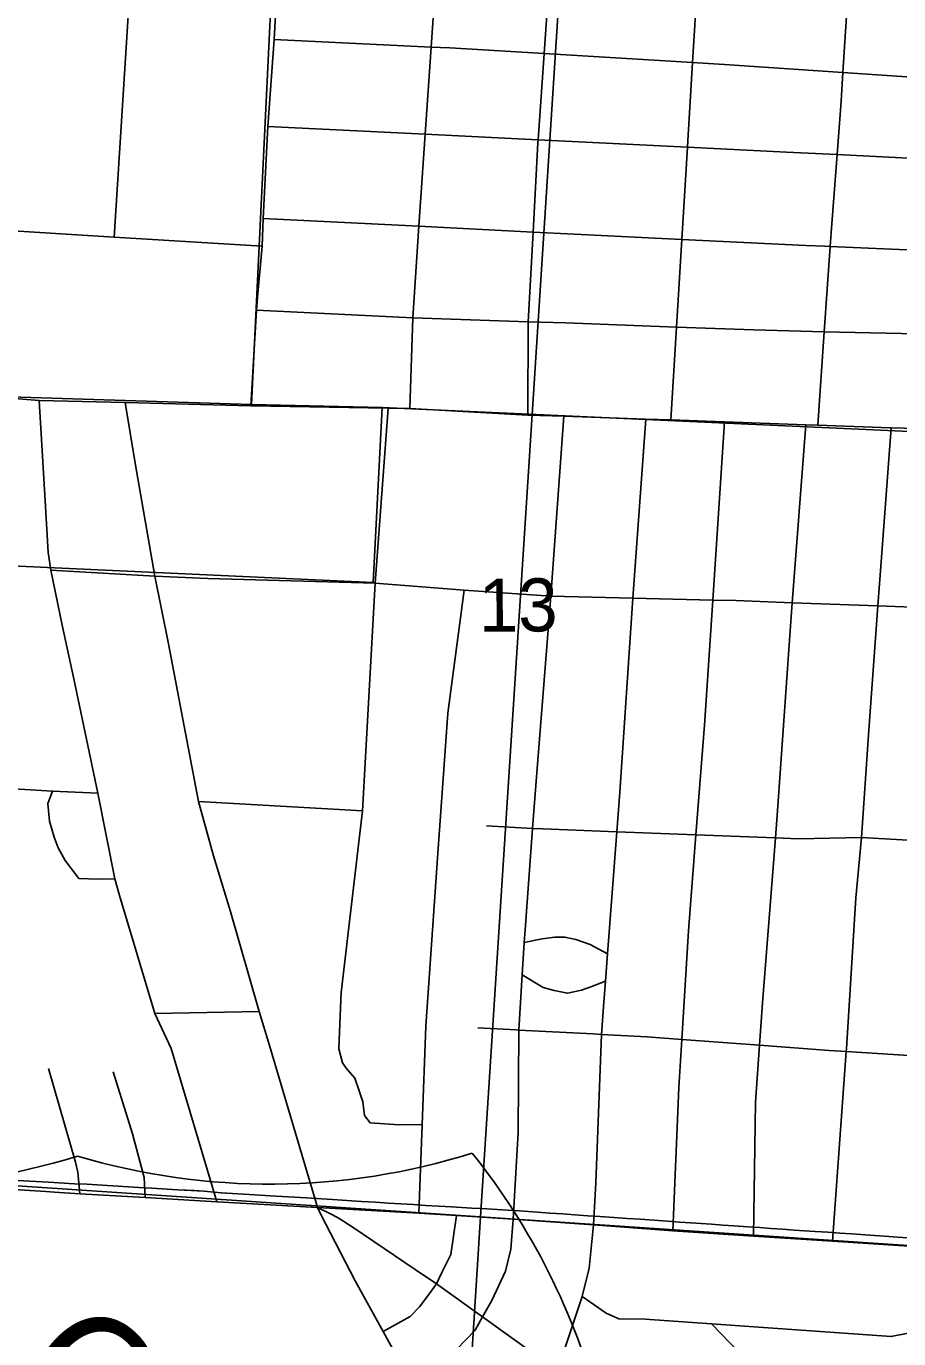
# Model space of a CAD drawing. Extents: x 114604 to 551442, y 316898 to 567001.
# Drawn here: x 222509 to 226142, y 381286 to 386750 of the extents above; entities that cross this region are included whole.
import ezdxf

# ---------------------------------------------------------------- set-up
doc = ezdxf.new("R2010")
doc.units = 0
for name, color, linetype in [('GE_P_Alignment', 7, 'Continuous'), ('GE_P_Alignment_1000_Bearings', 7, 'Continuous'), ('GE_P_Alignment_1000_Stations', 7, 'Continuous'), ('GE_P_Alignment_100_Cardinal_Points', 7, 'Continuous'), ('GE_P_Alignment_100_Stations', 7, 'Continuous'), ('GE_P_Alignment_500_Bearings', 7, 'Continuous'), ('PV_X_Curb', 7, 'Continuous'), ('RD_P_GR_Rt', 7, 'Continuous'), ('SN_P_Signs', 7, 'Continuous')]:
    doc.layers.add(name, color=color, linetype=linetype)

msp = doc.modelspace()

# ---------------------------------------------------------------- linework, layer by layer
at = {"layer": 'GE_P_Alignment'}
for centre, start, end in [((223524.2, 384742.2), 253.4231, 287.4049), ((222171.8, 380297.9), 14.6074, 38.7451), ((221880.4, 384730.3), 253.4231, 287.4049)]:
    msp.add_arc(centre, 2812.7, start, end, dxfattribs=at)
at = {"layer": 'GE_P_Alignment_1000_Bearings'}
msp.add_line((223446.8, 385174.7), (223990.6, 385162.6), dxfattribs=at)
for points in [[(223446.8, 385174.7), (223619.5, 388728.8), (224175.1, 388687.7), (224227.8, 389709.2)], [(220675.2, 385257.9), (221518.8, 385235.7), (223446.8, 385174.7)], [(220775.8, 384692), (221683.7, 384540.2), (222597, 384497.1), (223953.7, 384434.1), (223990.6, 385162.6)], [(223990.6, 385162.6), (226797.6, 385034.4), (229257.4, 384969.4), (231646.4, 384886.2), (232892, 384843.7)]]:
    msp.add_lwpolyline(points, dxfattribs=at)
at = {"layer": 'GE_P_Alignment_1000_Stations'}
for points in [[(223653.8, 388747.2), (223621.7, 388211.1), (223591, 387660.5), (223562, 387073.6), (223540.6, 386694.9), (223515.1, 386332.6), (223495.2, 385950), (223490.9, 385833.8), (223472.2, 385621.4)], [(223472.2, 385621.4), (223467.5, 385568.4), (223443.7, 385169.3)], [(223443.7, 385169.3), (224015.5, 385160.1), (224106.3, 385158.1), (224596.9, 385131.4), (224747.2, 385126.9), (225088.9, 385114.7), (225193.2, 385111), (225417.1, 385103.1), (225755, 385091), (225804.8, 385089.3), (226106.1, 385078.6), (226110.6, 385078.5), (226434.8, 385070.3), (226760.6, 385062.1), (227088.6, 385053.8), (227270.6, 385049.2), (227372.3, 385046.7)], [(222047.9, 381930.7), (222190.4, 381923.1), (222589.9, 381898.2), (222626.6, 381896)], [(222626.6, 381896), (222731.5, 381889.7), (223003.3, 381873.4), (223302.8, 381856.3), (223722.2, 381831.6)], [(223722.2, 381831.6), (223734.8, 381802.8), (223878.6, 381527.1), (223995, 381315.9), (224107.9, 381109.9), (224265.5, 380814.6), (224475.1, 380423.4), (224578.5, 380231.1), (225012.4, 379420), (225275.7, 378927.7), (225351.1, 378781.7), (225416.9, 378655.3), (225474.7, 378545.9)]]:
    msp.add_lwpolyline(points, dxfattribs=at)
at = {"layer": 'GE_P_Alignment_100_Cardinal_Points'}
for p, q in [((222342.6, 383581.3), (222617.9, 383565.9)), ((222617.9, 383565.9), (222806.3, 383556.6)), ((223225.9, 383522.2), (223908.7, 383483.1)), ((223044.8, 382640.3), (223479.3, 382647.9))]:
    msp.add_line(p, q, dxfattribs=at)
for points in [[(222874.3, 385872), (222990, 387694.6), (223014.4, 388078), (223023.8, 388238.3), (223069.9, 388791.6), (223079, 388923.6), (223071.8, 389134.3), (223065.2, 389250.4), (223059.6, 389428.2), (223059, 389534.6)], [(224106.3, 385158.1), (224118, 385536.3), (224144.1, 385917.1), (224170.4, 386300.3), (224195.2, 386663.4), (224220.3, 387029)], [(225193.2, 385111), (225216.6, 385497.6), (225238.7, 385862.6), (225261.9, 386246.6), (225263.5, 386273.4), (225283.2, 386598.7), (225285.9, 386643.3), (225305.1, 386960.3)], [(225804.8, 385089.3), (225831.7, 385478.3), (225856.1, 385833.3), (225860.1, 385891.5), (225885, 386215.6), (225902.1, 386437.8), (225909.7, 386557.4), (225932.9, 386921)], [(223540.6, 386694.9), (224195.2, 386663.4), (224272.1, 386659.7), (224665.5, 386636), (225283.2, 386598.7), (225417.1, 386590.7), (225909.7, 386557.4), (226380.2, 386525.6), (226497.6, 386521.3), (226772.1, 386511.1), (227358.8, 386491.5)], [(223515.1, 386332.6), (224170.4, 386300.3), (224640.4, 386277.2), (225261.9, 386246.6), (225675.3, 386226.3), (225855, 386217.2), (225885, 386215.6), (226479, 386185.5), (226504.8, 386184.2), (227338, 386166.4)], [(222017.6, 385949.1), (222047.1, 385926.4), (222128.9, 385918.6), (222276.3, 385909.4), (222319.2, 385906.7), (222874.3, 385872), (223490.9, 385833.8)], [(223495.2, 385950), (224144.1, 385917.1), (224619.4, 385893), (224847.5, 385881.5), (225238.7, 385862.6), (225754.9, 385837.7), (225834.2, 385834.3), (225856.1, 385833.3), (226465.1, 385806.8), (226674.5, 385797.7), (227312, 385797.9)], [(223467.5, 385568.4), (224118, 385536.3), (224599.1, 385520), (224755.4, 385514.7), (225216.6, 385497.6), (225539.2, 385485.6), (225831.7, 385478.3), (226153.1, 385470.3), (226465, 385458.5), (226525, 385456.2), (227292.5, 385452)], [(222074, 385216.3), (222289.4, 385214.4), (222562.1, 385192.3), (222920.1, 385184.2), (223443.7, 385169.3)], [(223302.8, 381856.3), (223111.7, 382494), (223044.8, 382640.3), (222896.6, 383131.7), (222878.3, 383200), (222806.3, 383556.6), (222706.7, 384032.7), (222658.3, 384256.7), (222611.2, 384486.1), (222600, 384559.5), (222587.8, 384774.4), (222562.1, 385192.3)], [(223722.2, 381831.6), (223715.8, 381851.8), (223521.8, 382506.6), (223479.3, 382647.9), (223357.4, 383069), (223289, 383295.6), (223225.9, 383522.2), (223101, 384178.4), (223044.2, 384459.9), (222962, 384930.7), (222920.1, 385184.2)], [(224156.8, 382176.6), (224041, 382177.4), (223940.5, 382184.9), (223917.1, 382215.5), (223910.4, 382271.7), (223895.4, 382318.2), (223876.5, 382370.7), (223841.4, 382411.6), (223825.9, 382434), (223811.1, 382492.4), (223812.7, 382562.5), (223820.2, 382726.7), (223908.7, 383483.1), (223962, 384431.8), (224015.5, 385160.1)], [(224536.8, 381783.6), (224556.9, 382144.5), (224559.5, 382571), (224574.3, 382800.9), (224582.9, 382934.9), (224586.3, 382988.7), (224617.4, 383410.4), (224631.8, 383607.1), (224692.6, 384377.5), (224747.2, 385126.9)], [(224870.3, 381759.5), (224880.7, 381934.8), (224904.5, 382552.7), (224913.9, 382686.9), (224920.6, 382774.6), (224929.4, 382888.9), (224968.3, 383396.1), (224981, 383561.5), (225034.6, 384369.2), (225088.9, 385114.7)], [(225201.7, 381735.3), (225226.3, 382331.3), (225238.7, 382531.8), (225266.6, 382984), (225297.7, 383383.4), (225333.2, 383840.4), (225367.8, 384361.1), (225417.1, 385103.1)], [(225537.3, 381713.4), (225545.2, 382270.3), (225561.8, 382507.8), (225574.2, 382684.6), (225628.7, 383370.6), (225637.6, 383483), (225687.1, 384193.6), (225698.9, 384350.1), (225755, 385091)], [(225865.6, 381692.4), (225923.4, 382481.6), (225924.2, 382492.6), (225963.9, 383121.2), (225986.8, 383371.9), (226016.7, 383799.5), (226055.2, 384336.9), (226068.4, 384520), (226110.6, 385078.5)], [(222611.2, 384486.1), (223044.2, 384459.9), (223265.5, 384450.7), (223962, 384431.8), (224332.1, 384402.4), (224692.6, 384377.5), (225034.6, 384369.2), (225367.8, 384361.1), (225464.6, 384358.8), (225698.9, 384350.1), (226055.2, 384336.9), (226379.6, 384325), (226386.3, 384324.7), (226718.2, 384310.4), (227038.3, 384296.7)], [(224143.2, 381807.9), (224156.8, 382176.6), (224173.4, 382586.7), (224220.2, 383267.3), (224263.8, 383889.7), (224332.1, 384402.4)], [(222617.9, 383565.9), (222598.2, 383513.7), (222605.4, 383440.3), (222624.6, 383373.6), (222642.3, 383329.7), (222670.7, 383276.5), (222728.1, 383201.5), (222807.8, 383198.8), (222878.3, 383200)], [(224425.7, 383421.2), (224617.4, 383410.4), (224659.5, 383408.1), (224968.3, 383396.1), (225297.7, 383383.4), (225628.7, 383370.6), (225725.1, 383366.9), (225986.8, 383371.9), (226156.5, 383363.5), (226326, 383358.6)], [(224582.9, 382934.9), (224657.6, 382951.1), (224709.7, 382958), (224751.7, 382957.1), (224797.5, 382948), (224857.1, 382926.7), (224929.4, 382888.9)], [(224574.3, 382800.9), (224661.1, 382748.6), (224706.9, 382735.5), (224762.7, 382724.3), (224821, 382737.1), (224859.3, 382750.2), (224920.6, 382774.6)], [(224389.3, 382580.1), (224549.2, 382571.6), (224559.5, 382571), (224869, 382554.6), (224904.5, 382552.7), (225092.9, 382542.7), (225238.7, 382531.8), (225561.8, 382507.8), (225852, 382486.1), (225923.4, 382481.6), (226249.7, 382460.9), (226475.4, 382446.5), (226597.3, 382438.7), (226906.3, 382418.7), (226940.8, 382416.5), (226989, 382413.3), (227114.2, 382416.4)], [(222731.5, 381889.7), (222723.9, 381979), (222714, 382020.6), (222601, 382411.3)], [(223003.3, 381873.4), (222999.2, 381956.7), (222951, 382138.6), (222870.6, 382396.6)], [(223722.2, 381831.6), (223773.6, 381807.1), (223807.9, 381788.9), (223869.7, 381748.9), (224128.5, 381574.2)], [(223722.2, 381831.6), (224143.2, 381807.9), (224299.9, 381798.9), (224536.8, 381783.6), (224870.3, 381759.5), (225201.7, 381735.3), (225537.3, 381713.4), (225865.6, 381692.4), (226204.4, 381669.4), (226558.1, 381645.4), (226877.8, 381623.3), (227069.6, 381611.2), (227379.8, 381589.8), (227983.9, 381546.4), (228329.1, 381523.7), (228674.3, 381499.8), (229000.4, 381475.8), (229319.2, 381456.6), (229468.6, 381445.4)], [(223995, 381315.9), (224107.4, 381378.9), (224145.8, 381418.6), (224176.9, 381458.2), (224217.7, 381514), (224237.7, 381559.2), (224276.2, 381636.1), (224299.9, 381798.9)], [(224107.9, 381109.9), (224238.1, 381192.5), (224300, 381240.7), (224378.2, 381321.9), (224409.3, 381376.7), (224447.7, 381444.4), (224504.4, 381566.8), (224526, 381659.3), (224536.8, 381783.6)], [(224265.5, 380814.6), (224380, 380878.9), (224470.3, 380947.9), (224543.5, 381003.8), (224696.7, 381179.3), (224750.7, 381241.2), (224823.6, 381461.9), (224852.5, 381580), (224870.3, 381759.5)], [(224128.5, 381574.2), (224217.7, 381514), (224409.3, 381376.7), (224596.6, 381242.5)], [(224823.6, 381461.9), (224924.1, 381392.1), (224976.2, 381368.3), (225086.3, 381366.7), (225362.1, 381347.3), (226111, 381294.6), (226187.9, 381310.4), (226795.5, 381247.2)], [(225362.1, 381347.3), (225551.3, 381152.1), (225690.1, 380976.2), (225806.7, 380830.4), (225915.2, 380689.8)]]:
    msp.add_lwpolyline(points, dxfattribs=at)
at = {"layer": 'GE_P_Alignment_100_Stations'}
for points in [[(226180, 381705.4), (226137, 381708.5), (226082.2, 381712.3), (226040.9, 381715.2), (225945.4, 381721.9), (225896.1, 381725.3), (225846.3, 381728.8), (225794, 381732.4), (225749.7, 381735.5), (225706.2, 381738.5), (225658.6, 381741.8), (225609.9, 381745.2), (225563.3, 381748.5), (225513.3, 381751.9), (225456, 381755.8), (225409, 381759.1), (225362.5, 381762.3), (225319.2, 381765.3), (225274.9, 381768.4), (225228.9, 381771.6), (225179.1, 381775.2), (225122.3, 381779.1), (225065.8, 381783), (225011, 381786.8), (224955.3, 381790.7), (224897.7, 381794.7), (224847.7, 381798.1), (224792.9, 381801.8), (224742.8, 381805.3), (224689.3, 381809), (224637.5, 381812.6), (224562.3, 381817.8), (224512.3, 381821.4), (224405.8, 381827.4), (224364.3, 381829.9), (224279.5, 381834.5), (224171.8, 381840.6), (224120.7, 381845.2), (224069.3, 381847), (224017.8, 381850.3), (223963.4, 381853.8), (223905.4, 381857.5), (223784.3, 381865.3), (223739.6, 381868.2), (223676.4, 381872), (223525.1, 381880.8), (223460.2, 381884.6), (223319.9, 381892.8), (223249.6, 381900.8), (223140.6, 381905.2), (223030.7, 381912.7), (222977.4, 381915.9), (222761.2, 381928.9), (222709.6, 381930.9), (222601, 381937.3), (222366.9, 381950.4)], [(222366.9, 381950.4), (222601, 381937.3), (222709.6, 381930.9), (222761.2, 381928.9), (222977.4, 381915.9), (223030.7, 381912.7), (223140.6, 381905.2), (223208.7, 381902.3), (223249.6, 381900.8), (223319.9, 381892.8), (223460.2, 381884.6), (223525.1, 381880.8), (223676.4, 381872), (223739.6, 381868.2), (223784.3, 381865.3), (223905.4, 381857.5), (223963.4, 381853.8), (224017.8, 381850.3), (224069.3, 381847), (224120.7, 381845.2), (224171.8, 381840.6), (224279.5, 381834.5), (224364.3, 381829.9), (224405.8, 381827.4), (224512.3, 381821.4), (224562.3, 381817.8), (224637.5, 381812.6), (224689.3, 381809), (224742.8, 381805.3), (224792.9, 381801.8), (224847.7, 381798.1), (224897.7, 381794.7), (224955.3, 381790.7), (225011, 381786.8), (225065.8, 381783), (225122.3, 381779.1), (225179.1, 381775.2), (225228.9, 381771.6), (225274.9, 381768.4), (225319.2, 381765.3), (225362.5, 381762.3), (225409, 381759.1), (225456, 381755.8), (225513.3, 381751.9), (225563.3, 381748.5), (225609.9, 381745.2), (225658.6, 381741.8), (225706.2, 381738.5), (225749.7, 381735.5), (225794, 381732.4), (225846.3, 381728.8), (225896.1, 381725.3), (225945.4, 381721.9), (226040.9, 381715.2), (226082.2, 381712.3), (226137, 381708.5), (226180, 381705.4)]]:
    msp.add_lwpolyline(points, dxfattribs=at)
at = {"layer": 'GE_P_Alignment_500_Bearings'}
msp.add_lwpolyline([(224596.9, 385131.4), (224599.1, 385520), (224619.4, 385893), (224639.5, 386264.7), (224640.4, 386277.2), (224665.5, 386636), (224690.8, 386997.1), (224712, 387299.6), (224739.8, 387584.9), (224744.6, 387661.4), (224756.6, 387967.9), (224770.9, 388119.3), (224776.9, 388267.1), (224791.1, 388565), (224814.4, 388868.3), (224863.4, 389751)], dxfattribs=at)
at = {"layer": 'SN_P_Signs'}
for points in [[(224736.6, 387010.2), (224400.2, 381793.6), (221743, 381971.5), (222080.4, 387173)], [(227385.9, 386847.8), (227050.5, 381616.3), (224400.2, 381793.6), (224736.6, 387010.2)], [(224400.2, 381793.6), (224064.1, 376453.1), (221399.8, 376622), (221743, 381971.5)], [(227050.5, 381616.3), (226721.3, 376284.8), (224064.1, 376453.1), (224400.2, 381793.6)]]:
    msp.add_lwpolyline(points, close=True, dxfattribs=at)

# ---------------------------------------------------------------- texts
at = {"layer": 'PV_X_Curb'}
msp.add_text('13', height=221.01, rotation=0.4141, dxfattribs=at).set_placement((224393.6, 384228.7))
at = {"layer": 'RD_P_GR_Rt'}
msp.add_text('Creek', height=500.07, rotation=317.4055, dxfattribs=at).set_placement((222428.5, 381115.3))

doc.saveas('drawing.dxf')
